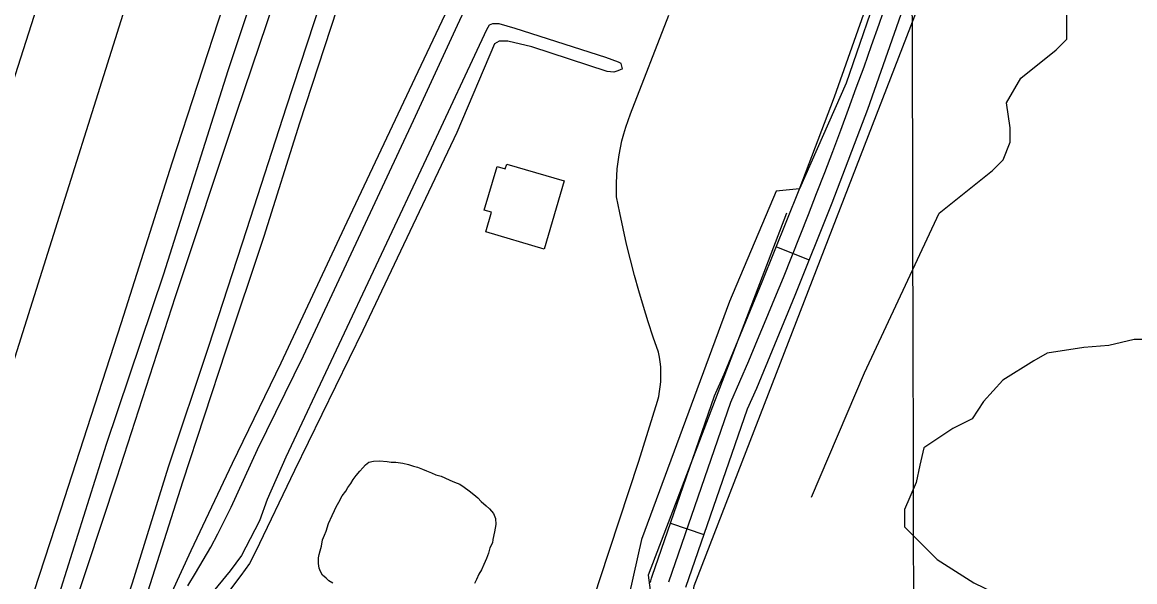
# Model space of a CAD drawing. Extents: x 3355677 to 3393573, y 612928 to 638357.
# Drawn here: x 3369560 to 3370503, y 627202 to 627676 of the extents above; entities that cross this region are included whole.
import ezdxf

# ---------------------------------------------------------------- set-up
doc = ezdxf.new("R2010")
doc.units = 0
for name, color, linetype in [('V-BLDG-OTLN', 7, 'Continuous'), ('V-GRID-MAJR', 7, 'Continuous'), ('V-RAIL-TRAK', 7, 'Continuous'), ('V-ROAD-CNTR', 7, 'Continuous'), ('V-SITE-OTLN', 7, 'Continuous'), ('V-TOPO-SHOR', 7, 'Continuous'), ('V-UTIL-LINE', 7, 'Continuous')]:
    doc.layers.add(name, color=color, linetype=linetype)

msp = doc.modelspace()

# ---------------------------------------------------------------- linework, layer by layer
at = {"layer": 'V-BLDG-OTLN'}
msp.add_lwpolyline([(3370019, 627541.16), (3370002.14, 627483.42), (3369952.54, 627497.91), (3369957.44, 627514.71), (3369951.32, 627516.49), (3369962.11, 627553.45), (3369969.16, 627551.39), (3369970.32, 627555.37)], close=True, dxfattribs=at)
at = {"layer": 'V-GRID-MAJR'}
msp.add_spline([(3370337.43, 618339.64), (3370322.45, 624397.81), (3370307.46, 630459.07), (3370292.48, 636520.35), (3370292.47, 636523.41)], degree=3, dxfattribs=at)
at = {"layer": 'V-RAIL-TRAK'}
for points in [[(3369628.8, 627071.6), (3369658.52, 627169.09), (3369695.77, 627286.16), (3369732.64, 627398.04), (3369764.75, 627494.33), (3369794.87, 627590.22), (3369826.59, 627686.92), (3369851.56, 627764.83), (3369884.47, 627864.32), (3369918.56, 627967.41), (3369953.45, 628074.89), (3370001.8, 628226.72), (3370041.04, 628346.19)], [(3369542.97, 626992.42), (3369589.77, 627137.82), (3369639.99, 627289.65), (3369689.77, 627443.2), (3369741.69, 627599.31), (3369792.77, 627750.72), (3369834.03, 627882.39), (3369872.76, 627999.48), (3369920.83, 628150.88), (3369964.66, 628285.55)], [(3369540.63, 627039.04), (3369587.87, 627181.01), (3369631.27, 627318.25), (3369679.79, 627462.36), (3369734.24, 627634.78), (3369780.2, 627773.31), (3369811.68, 627875.82), (3369830.1, 627931.51), (3369844.02, 627973.6), (3369887.01, 628101.42), (3369935.92, 628259.68)], [(3369566.46, 626935.38), (3369592.22, 627016.08), (3369621.96, 627105.99), (3369653.28, 627200.68), (3369683.79, 627298.97), (3369717.89, 627401.26), (3369750, 627499.95), (3369783.69, 627603.84), (3369818.97, 627711.72), (3369847.51, 627798.82), (3369882, 627906.3), (3369917.68, 628012.98), (3369957.32, 628136.45), (3369992.2, 628243.13)], [(3369556.31, 627151.88), (3369592.48, 627262.54), (3369643.96, 627421.23), (3369686.94, 627556.33), (3369730.34, 627689.72), (3369753.31, 627760.48), (3369755.76, 627769.67), (3369761.7, 627784.73), (3369767.81, 627799.73), (3369774.09, 627814.67), (3369780.53, 627829.54), (3369787.13, 627844.34), (3369793.89, 627859.06), (3369800.82, 627873.71), (3369807.9, 627888.28), (3369815.14, 627902.77), (3369822.54, 627917.18), (3369830.1, 627931.51)], [(3369700.02, 627198.08), (3369706.71, 627208.91), (3369713.19, 627219.87), (3369719.45, 627230.96), (3369725.47, 627242.17), (3369731.27, 627253.51), (3369736.84, 627264.95), (3369759.08, 627313.72), (3369798.02, 627392.86), (3369836.56, 627475.2), (3369891.38, 627592.31), (3369928.72, 627673.04), (3369968.45, 627758.58)], [(3369925.47, 627698.19), (3369892.5, 627628.24), (3369832.5, 627501.54), (3369778.87, 627386.83), (3369737.55, 627301.69), (3369702.59, 627227.74), (3369677.96, 627174.58), (3369660.85, 627136.23)]]:
    msp.add_lwpolyline(points, dxfattribs=at)
at = {"layer": 'V-ROAD-CNTR'}
for p, q in [((3370198.85, 627485.39), (3370226.7, 627474.23)), ((3370109.15, 627251.4), (3370137.5, 627241.59))]:
    msp.add_line(p, q, dxfattribs=at)
for points in [[(3371438.33, 633192.25), (3371329.86, 632861.56), (3371120.32, 632210.22), (3370873.51, 631453.51), (3370745.51, 631064.27), (3370611.08, 630643.92), (3370474.92, 630218.49), (3370241.9, 629509.26), (3370110.79, 629100.36), (3369991.22, 628758.79), (3369896.08, 628449.88), (3369849.71, 628302.28), (3369716.77, 627909.85), (3369502.76, 627231.5), (3369410.09, 626946.59), (3369287.03, 626587.11), (3369170.03, 626221.44), (3369099.88, 626006.1), (3369057.83, 625864.96), (3368962.47, 625591.36), (3368873.51, 625315.08), (3368759.89, 624967.54), (3368745.67, 624923.6)], [(3370092.13, 627201.05), (3370092.43, 627202.3), (3370092.74, 627203.51), (3370093.09, 627204.8), (3370093.52, 627206.26), (3370146.45, 627359.21), (3370154.68, 627377.57), (3370186.93, 627455.64), (3370218.15, 627533.6), (3370248.09, 627612.33), (3370276.32, 627692.12)], [(3370063.26, 627533.51), (3370063.28, 627539.5), (3370063.52, 627545.49), (3370063.98, 627551.47), (3370064.65, 627557.42), (3370065.54, 627563.35), (3370066.65, 627569.24), (3370067.96, 627575.08), (3370069.49, 627580.88), (3370071.23, 627586.61), (3370073.17, 627592.28), (3370075.32, 627597.87), (3370107.66, 627681.48)], [(3370122.09, 627197.07), (3370174.37, 627348.15), (3370182.24, 627365.71), (3370214.72, 627444.34), (3370246.1, 627522.69), (3370276.25, 627602), (3370304.66, 627682.27)], [(3370046, 627193.15), (3370049.21, 627203.5), (3370082.4, 627303.86), (3370098.14, 627354.47), (3370099.14, 627358.55), (3370099.93, 627362.67), (3370100.52, 627366.83), (3370100.91, 627371.01), (3370101.08, 627375.21), (3370101.06, 627379.41), (3370100.83, 627383.6), (3370100.39, 627387.78), (3370099.75, 627391.93), (3370098.9, 627396.04), (3370094.44, 627408.92), (3370090.18, 627421.87), (3370086.12, 627434.88), (3370082.27, 627447.96), (3370078.62, 627461.09), (3370075.17, 627474.28), (3370071.93, 627487.52), (3370068.9, 627500.81), (3370066.07, 627514.15), (3370063.45, 627527.53), (3370063.26, 627533.51)], [(3370107.81, 627201.66), (3370160.41, 627353.68)]]:
    msp.add_lwpolyline(points, dxfattribs=at)
msp.add_arc((3365717.29, 629280.85), 4843.07, 336.55157, 343.7858, dxfattribs=at)
at = {"layer": 'V-SITE-OTLN'}
msp.add_lwpolyline([(3370507.59, 628164.42), (3370500.4, 628131.13), (3370493.56, 628113.15), (3370488.64, 628093.63), (3370463.52, 628041.57), (3370448.31, 628006.74), (3370429.27, 627976.49), (3370416.29, 627965.38), (3370399.1, 627957.69), (3370378.1, 627947.7), (3370362.07, 627933.51), (3370321.83, 627809.54), (3370258.03, 627623.94), (3370218.47, 627534.38), (3370198.6, 627532.42), (3370159.05, 627439.03), (3370084.58, 627237.35), (3370056.19, 627111.49), (3370076.12, 627091.27), (3370140.43, 627061.22), (3370219.62, 627043.43), (3370419.74, 626979.66), (3370508.64, 626924.25)], dxfattribs=at)
at = {"layer": 'V-TOPO-SHOR'}
for points in [[(3371133.94, 626963.45), (3371103.86, 626882.23), (3371079.79, 626852.15), (3371070.77, 626846.13), (3371046.71, 626846.13), (3371028.66, 626846.13), (3370745.91, 626939.38), (3370189.43, 627119.86), (3370153.33, 627137.91), (3370141.3, 627149.94), (3370132.28, 627164.98), (3370126.26, 627180.02), (3370129.27, 627198.07), (3370339.83, 627742.51), (3370393.97, 627935.02)], [(3370228.53, 627273.27), (3370273.65, 627378.55), (3370336.82, 627513.91), (3370381.94, 627550), (3370390.97, 627559.03), (3370396.98, 627574.07), (3370396.98, 627586.1), (3370393.97, 627607.15), (3370406, 627628.21), (3370436.08, 627652.27), (3370445.11, 627661.3), (3370445.11, 627691.38), (3370445.11, 627718.45), (3370454.13, 627760.56), (3370472.18, 627832.75), (3370484.21, 627862.83), (3370487.22, 627871.86)], [(3370068.46, 627636.13), (3370067.32, 627640.64), (3370065.06, 627641.76), (3370054.33, 627645.69), (3369977.53, 627670.34), (3369963.98, 627674.26), (3369958.34, 627674.24), (3369955.52, 627673.11), (3369953.27, 627669.15), (3369904.42, 627564.64), (3369783.13, 627307.04), (3369767.42, 627271.45), (3369760.69, 627253.38), (3369752.82, 627238.12), (3369745.52, 627224), (3369735.96, 627211), (3369702.19, 627169.73)], [(3370068.46, 627636.13), (3370064.52, 627634.43), (3370061.13, 627633.29), (3370055.49, 627633.84), (3369991.68, 627654.57), (3369971.35, 627659.6), (3369964.01, 627659.58), (3369960.07, 627657.32), (3369928.08, 627582.19), (3369848.34, 627414.41), (3369790.49, 627295.77), (3369757.36, 627226.85), (3369752.31, 627217.24), (3369744.99, 627207.07), (3369717.43, 627170.33)], [(3370207.48, 627513.91), (3370090.17, 627207.09), (3370093.17, 627186.04), (3370093.17, 627174), (3370093.17, 627152.95), (3370099.19, 627125.88), (3370123.25, 627110.84), (3370177.4, 627089.78), (3370225.53, 627071.73)], [(3370515.08, 627406.71), (3370502, 627406.71), (3370480.75, 627401.81), (3370459.5, 627400.17), (3370428.45, 627395.27), (3370417.01, 627388.73), (3370390.85, 627372.39), (3370374.51, 627354.41), (3370364.7, 627339.69), (3370348.35, 627331.52), (3370323.83, 627315.17), (3370320.56, 627300.46), (3370317.29, 627285.75), (3370307.49, 627262.87), (3370307.49, 627248.16), (3370323.83, 627231.81), (3370335.27, 627220.37), (3370366.33, 627200.75), (3370426.81, 627171.33), (3370969.5, 626976.81)], [(3369822.93, 627200.4), (3369819.5, 627202.53), (3369817.35, 627204.67), (3369814.35, 627207.24), (3369812.63, 627210.23), (3369811.33, 627213.23), (3369810.9, 627217.09), (3369810.89, 627221.8), (3369811.31, 627224.8), (3369812.16, 627227.8), (3369813.43, 627231.66), (3369814.28, 627237.24), (3369815.98, 627241.1), (3369817.26, 627244.53), (3369819.39, 627250.96), (3369822.37, 627257.83), (3369824.5, 627262.12), (3369825.79, 627265.12), (3369827.92, 627268.98), (3369830.91, 627274.56), (3369833.9, 627278.42), (3369835.6, 627281.43), (3369838.17, 627284.86), (3369840.3, 627288.3), (3369842.86, 627291.73), (3369845.85, 627295.17), (3369848.42, 627298.17), (3369850.56, 627300.75), (3369853.55, 627302.9), (3369857.41, 627303.76), (3369862.55, 627304.2), (3369868.98, 627303.36), (3369872.41, 627302.94), (3369876.27, 627302.95), (3369882.27, 627302.11), (3369886.98, 627300.83), (3369891.27, 627299.56), (3369894.7, 627298.71), (3369898.99, 627297.01), (3369902.43, 627295.73), (3369906.71, 627294.02), (3369910.15, 627292.32), (3369914.87, 627291.04), (3369917.87, 627289.76), (3369922.16, 627287.63), (3369926.02, 627285.93), (3369930.74, 627284.22), (3369934.17, 627281.66), (3369938.46, 627278.67), (3369942.33, 627275.68), (3369945.76, 627272.69), (3369948.77, 627269.69), (3369953.06, 627265.85), (3369955.64, 627263.28), (3369959.08, 627259.43), (3369960.8, 627255.15), (3369961.24, 627250.01), (3369959.97, 627244), (3369958.7, 627237.57), (3369958.28, 627234.57), (3369956.15, 627230.28), (3369954.87, 627225.99), (3369953.17, 627221.28), (3369951.04, 627216.13), (3369948.91, 627211.84), (3369946.77, 627207.98), (3369944.64, 627203.69), (3369942.93, 627200.25)]]:
    msp.add_lwpolyline(points, dxfattribs=at)
at = {"layer": 'V-UTIL-LINE'}
msp.add_lwpolyline([(3369083.17, 626187.24), (3369187, 626505.93), (3369242.32, 626677.92), (3369261.88, 626743.54), (3369349.98, 627005.62), (3369402.33, 627166.03), (3369421.47, 627226.51), (3369438.92, 627279.27), (3369492.54, 627442.26), (3369511.26, 627503.16), (3369524.89, 627541.34), (3369583.18, 627722.34), (3369665.31, 627971.97), (3369684.03, 628032.02), (3369703.6, 628092.5), (3369710.4, 628118.23), (3369762.32, 628276.5)], dxfattribs=at)

doc.saveas('drawing.dxf')
